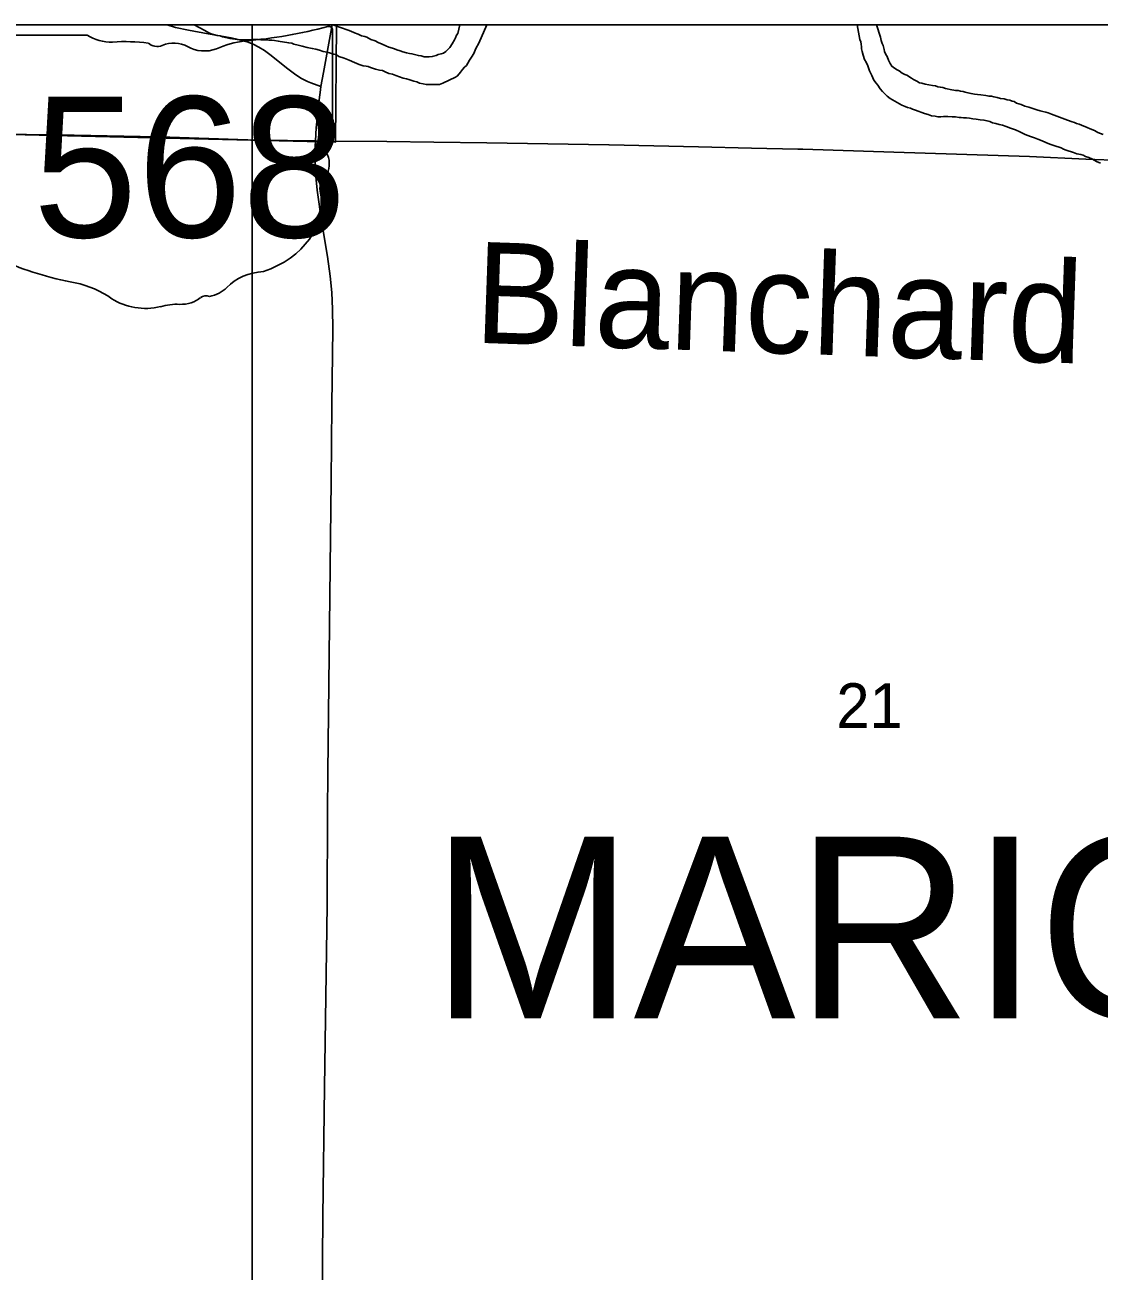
# Model space of a CAD drawing. Extents: x 0 to 68, y 0 to 52.9.
# Drawn here: x 58.195 to 60.854, y 49.856 to 52.941 of the extents above; entities that cross this region are included whole.
import ezdxf

# ---------------------------------------------------------------- set-up
doc = ezdxf.new("R2010")
doc.units = 0
for name, color, linetype in [('Default', 7, 'Continuous'), ('GM_X_County_Road', 7, 'Continuous'), ('GM_X_State_Route', 7, 'Continuous'), ('GM_X_State_Shield', 7, 'Continuous'), ('GM_X_Township_Text', 7, 'Continuous')]:
    doc.layers.add(name, color=color, linetype=linetype)

msp = doc.modelspace()

# ---------------------------------------------------------------- linework, layer by layer
at = {"layer": 'Default'}
for p, q in [((49.5172, 52.9414), (67.9972, 52.9414)), ((58.7572, 34.4614), (58.7572, 52.9414))]:
    msp.add_line(p, q, dxfattribs=at)
for points in [[(58.9659, 52.9414), (58.9639, 52.6515), (56.2737, 52.715), (56.2751, 52.9414)], [(58.5466, 52.9414), (58.5678, 52.9352), (58.6, 52.9282), (58.6486, 52.9196), (58.7051, 52.9095), (58.723, 52.9054)], [(58.6133, 52.9414), (58.6397, 52.9278), (58.6497, 52.9217), (58.6557, 52.9196), (58.6617, 52.9175), (58.6708, 52.9154), (58.6778, 52.9143), (58.6838, 52.9122), (58.6919, 52.9101), (58.7019, 52.9079), (58.715, 52.9058), (58.725, 52.9046), (58.7341, 52.9045), (58.7421, 52.9044), (58.7502, 52.9043), (58.7573, 52.9052), (58.7633, 52.9051), (58.7713, 52.905), (58.7784, 52.9049), (58.7834, 52.9049), (58.7885, 52.9048), (58.7985, 52.9037), (58.8056, 52.9036), (58.8126, 52.9025), (58.8217, 52.9014), (58.8478, 52.897), (58.8558, 52.8959), (58.8608, 52.8938), (58.8709, 52.8917), (58.8809, 52.8885), (58.893, 52.8853), (58.906, 52.8832), (58.9151, 52.881), (58.9241, 52.8789), (58.9331, 52.8758), (58.9432, 52.8736), (58.9512, 52.8715), (58.9592, 52.8694), (58.9663, 52.8673), (58.9722, 52.8632), (58.9853, 52.859), (58.9973, 52.8538), (59.0103, 52.8487), (59.0224, 52.8435), (59.0324, 52.8403), (59.0394, 52.8392), (59.0444, 52.8382), (59.0505, 52.8361), (59.0625, 52.8319), (59.0725, 52.8298), (59.0796, 52.8287), (59.0866, 52.8256), (59.0956, 52.8214), (59.1046, 52.8193), (59.1126, 52.8162), (59.1217, 52.813), (59.1307, 52.8099), (59.1397, 52.8078)], [(58.9557, 52.9414), (58.9336, 52.8233), (58.9273, 52.7889)], [(59.2715, 52.9414), (59.266, 52.9206), (59.263, 52.9157), (59.2609, 52.9097), (59.2578, 52.9047), (59.2526, 52.8947), (59.2465, 52.8857), (59.2363, 52.8758), (59.2312, 52.8719), (59.2251, 52.8699), (59.218, 52.868), (59.213, 52.8661), (59.2029, 52.8632), (59.1958, 52.8623), (59.1908, 52.8624), (59.1827, 52.8625), (59.1757, 52.8646), (59.1687, 52.8657), (59.1526, 52.8699), (59.1466, 52.871), (59.1395, 52.8721), (59.1305, 52.8752), (59.1235, 52.8773), (59.1155, 52.8794), (59.1095, 52.8825), (59.1044, 52.8836), (59.0954, 52.8867), (59.0884, 52.8898), (59.0794, 52.894), (59.0694, 52.8981), (59.0614, 52.9022), (59.0513, 52.9054), (59.0413, 52.9115), (59.0363, 52.9126), (59.0283, 52.9147), (59.0193, 52.9189), (59.0102, 52.922), (59.0012, 52.9261), (58.9952, 52.9282), (58.957, 52.9414)], [(59.1397, 52.8078), (59.1448, 52.8067), (59.1498, 52.8046), (59.1578, 52.8025), (59.1648, 52.8004), (59.1718, 52.7973), (59.1809, 52.7952), (59.1879, 52.7941), (59.1929, 52.794), (59.2, 52.7939), (59.208, 52.7938), (59.2161, 52.7937), (59.2211, 52.7937), (59.2292, 52.7976), (59.2606, 52.8122), (59.2657, 52.8152), (59.2729, 52.8241), (59.278, 52.8311), (59.2831, 52.837), (59.2882, 52.841), (59.2913, 52.847), (59.2954, 52.854), (59.3005, 52.8619), (59.3057, 52.8709), (59.3109, 52.8829), (59.3181, 52.8959), (59.3384, 52.9414)], [(60.2552, 52.9414), (60.2619, 52.9056), (60.2638, 52.8995), (60.2647, 52.8935), (60.2657, 52.8875), (60.2656, 52.8824), (60.2675, 52.8754), (60.2694, 52.8663), (60.2733, 52.8562), (60.2773, 52.8491), (60.2812, 52.84), (60.2831, 52.835), (60.2851, 52.8279), (60.288, 52.8229), (60.291, 52.8158), (60.2959, 52.8047), (60.3018, 52.7976), (60.3058, 52.7925), (60.3117, 52.7834), (60.3177, 52.7763), (60.3236, 52.7712), (60.3296, 52.7651), (60.3366, 52.7589), (60.3656, 52.7425), (60.3736, 52.7394), (60.3796, 52.7373), (60.3866, 52.7352), (60.3916, 52.7331), (60.3996, 52.73), (60.4057, 52.7279), (60.4147, 52.7248), (60.4217, 52.7217), (60.4307, 52.7195), (60.4388, 52.7164), (60.4478, 52.7153), (60.4548, 52.7142), (60.4619, 52.7141), (60.469, 52.715), (60.479, 52.7149), (60.4901, 52.7137), (60.4981, 52.7136), (60.5072, 52.7125)], [(60.8642, 52.6697), (60.8511, 52.6749), (60.8422, 52.68), (60.8321, 52.6841), (60.8241, 52.6873), (60.8101, 52.6935), (60.8041, 52.6956), (60.7981, 52.6977), (60.7931, 52.6997), (60.787, 52.7018), (60.776, 52.706), (60.7359, 52.7206), (60.7279, 52.7237), (60.7219, 52.7258), (60.7148, 52.7269), (60.7078, 52.729), (60.6998, 52.7311), (60.6898, 52.7342), (60.6797, 52.7374), (60.6697, 52.7405), (60.6607, 52.7447), (60.6496, 52.7478), (60.6437, 52.7519), (60.6386, 52.753), (60.6326, 52.7551), (60.6266, 52.7562), (60.6186, 52.7583), (60.6095, 52.7594), (60.6015, 52.7615), (60.5934, 52.7636), (60.5874, 52.7647), (60.5814, 52.7648), (60.5733, 52.7669), (60.5613, 52.7681), (60.5532, 52.7692), (60.5452, 52.7703), (60.5371, 52.7714), (60.5291, 52.7735), (60.5221, 52.7746), (60.5171, 52.7767), (60.511, 52.7778), (60.505, 52.7788), (60.499, 52.7789), (60.4889, 52.7811), (60.4739, 52.7843), (60.4668, 52.7864), (60.4608, 52.7875), (60.4548, 52.7885), (60.4488, 52.7906), (60.4417, 52.7917), (60.4327, 52.7928), (60.4236, 52.795), (60.4146, 52.7971), (60.4096, 52.7982), (60.4026, 52.8023), (60.3946, 52.8064), (60.3896, 52.8095), (60.3776, 52.8167), (60.3726, 52.8187), (60.3666, 52.8218), (60.3586, 52.828), (60.3536, 52.83), (60.3476, 52.8341), (60.3406, 52.8393), (60.3367, 52.8463), (60.3327, 52.8544), (60.3288, 52.8635), (60.3259, 52.8686), (60.3229, 52.8756), (60.322, 52.8807), (60.3191, 52.8908), (60.3171, 52.8958), (60.3142, 52.9029), (60.3123, 52.9109), (60.3026, 52.9414)], [(58.723, 52.9054), (58.729, 52.9041), (58.7445, 52.8994), (58.7596, 52.8937), (58.7741, 52.8865), (58.7879, 52.8781), (58.8012, 52.8686), (58.8458, 52.8325), (58.8657, 52.8178), (58.8797, 52.8089), (58.8946, 52.8012), (58.9027, 52.7984), (58.9273, 52.7889)], [(58.9273, 52.7889), (58.9253, 52.7742), (58.9223, 52.7502), (58.9196, 52.7259), (58.9181, 52.7095), (58.9158, 52.6867), (58.9137, 52.6542)], [(60.5072, 52.7125), (60.5122, 52.7124), (60.5183, 52.7114), (60.5253, 52.7113), (60.5333, 52.7102), (60.5414, 52.7091), (60.5494, 52.7079), (60.5595, 52.7068), (60.5685, 52.7057), (60.5766, 52.7036), (60.5836, 52.7025), (60.5896, 52.6994), (60.5986, 52.6973), (60.6067, 52.6951), (60.6147, 52.693), (60.6237, 52.6899), (60.6348, 52.6857), (60.6468, 52.6816), (60.6578, 52.6764), (60.6708, 52.6702), (60.6838, 52.665), (60.6939, 52.6619), (60.7019, 52.6587), (60.7129, 52.6546), (60.7219, 52.6504), (60.7319, 52.6463), (60.742, 52.6431), (60.76, 52.6369), (60.766, 52.6338), (60.7721, 52.6317), (60.7901, 52.6254), (60.7991, 52.6223), (60.8082, 52.6202), (60.8142, 52.6191), (60.8202, 52.616), (60.8282, 52.6129), (60.8372, 52.6087), (60.8472, 52.6036), (60.8572, 52.5994)]]:
    msp.add_lwpolyline(points, dxfattribs=at)
at = {"layer": 'GM_X_County_Road'}
msp.add_lwpolyline([(58.9295, 49.6713), (58.9323, 49.9911), (58.936, 50.311), (58.941, 50.6472), (58.9428, 50.762), (58.944, 50.9916), (58.9442, 51.09), (58.9508, 51.6723), (58.9529, 51.8117), (58.9548, 52.0003), (58.9571, 52.1889), (58.9563, 52.238), (58.9542, 52.2789), (58.9504, 52.3196), (58.9437, 52.3682), (58.9285, 52.4562), (58.9181, 52.5323), (58.9147, 52.5657), (58.9128, 52.5992), (58.9129, 52.6293), (58.9133, 52.6402), (58.9137, 52.6542)], dxfattribs=at)
at = {"layer": 'GM_X_State_Route'}
for points in [[(58.0634, 52.6726), (58.1989, 52.6703)], [(58.1989, 52.6703), (58.2759, 52.669), (58.4803, 52.6651), (58.5113, 52.6644)], [(58.5113, 52.6644), (58.5538, 52.6635), (58.6978, 52.6584), (58.7704, 52.6564), (58.776, 52.6563)], [(58.776, 52.6563), (58.9137, 52.6542)], [(58.9137, 52.6542), (58.9586, 52.6538)], [(58.9586, 52.6538), (59.0907, 52.6525)], [(59.0907, 52.6525), (59.2067, 52.6513), (59.3378, 52.6492), (59.6402, 52.6443), (59.6411, 52.6443), (59.8624, 52.6394), (59.9935, 52.6361), (60.1082, 52.6339), (60.1201, 52.6335)], [(60.1201, 52.6335), (60.3458, 52.6263), (60.6817, 52.6154), (60.8209, 52.6094), (60.9109, 52.6054), (61.0441, 52.5995), (61.1206, 52.5962)]]:
    msp.add_lwpolyline(points, dxfattribs=at)
at = {"layer": 'GM_X_State_Shield'}
for p, q in [((58.9558, 52.6526), (58.9558, 52.929)), ((58.3491, 52.9159), (58.0943, 52.9159)), ((58.9557, 52.6527), (58.9558, 52.6526))]:
    msp.add_line(p, q, dxfattribs=at)
for centre, major_axis, start_param, end_param in [((58.6459, 53.6362), (0.9227, 0), 4.814394, 5.042369), ((58.9462, 52.9301), (0.00969, 0), 6.141152, 7.989035), ((58.4098, 52.9772), (0.0978, 0), 4.042523, 4.731795), ((58.4422, 52.6193), (0.351, 0), 1.404758, 1.657858), ((58.5219, 52.9106), (0.0282, 0), 3.836095, 5.185415), ((58.5633, 52.8496), (0.0586, 0), 0.950623, 2.079405), ((58.7636, 52.7545), (0.1856, 0), 1.699011, 2.107814), ((58.639, 52.9333), (0.0705, 0), 4.081561, 5.145723), ((58.9536, 52.6323), (0.015, 0), 1.883978, 3.671073), ((58.9455, 52.6515), (0.0104, 0), 5.05454, 6.418171), ((58.8582, 52.5974), (0.09, 0), 5.934695, 6.695948), ((58.9905, 52.5369), (0.0655, 0), 2.387724, 3.262537), ((58.6976, 52.5018), (0.2308, 0), 5.101752, 6.440018), ((58.4665, 52.8227), (0.6663, 0), 4.195997, 4.488961), ((58.2678, 52.1411), (0.2085, 0), 0.823519, 1.323587), ((58.7949, 52.2301), (0.1264, 0), 1.647645, 2.488434), ((58.6432, 52.2546), (0.0198, 0), 1.147584, 2.315152), ((58.6347, 52.3273), (0.0746, 0), 4.937069, 5.64225), ((58.4933, 52.3454), (0.1323, 0), 4.026481, 4.996735), ((58.5698, 52.1627), (0.1087, 0), 1.495662, 1.94098), ((58.5794, 52.3058), (0.0705, 0), 4.691044, 5.507374)]:
    msp.add_ellipse(centre, major_axis=major_axis, ratio=0.8, start_param=start_param, end_param=end_param, dxfattribs=at)

# ---------------------------------------------------------------- texts
at = {"layer": 'Default'}
for s, height, rotation, p in [('Blanchard', 0.2501, 358.0262, (59.305, 52.1547)), ('21', 0.1105, 0, (60.2034, 51.2008))]:
    msp.add_text(s, height=height, rotation=rotation, dxfattribs=at).set_placement(p)
at = {"layer": 'GM_X_State_Shield'}
msp.add_text('568', height=0.34805, dxfattribs=at).set_placement((58.2144, 52.4157))
at = {"layer": 'GM_X_Township_Text'}
msp.add_text('MARION', height=0.45, rotation=0, dxfattribs=at).set_placement((59.2002, 50.4815))

doc.saveas('drawing.dxf')
